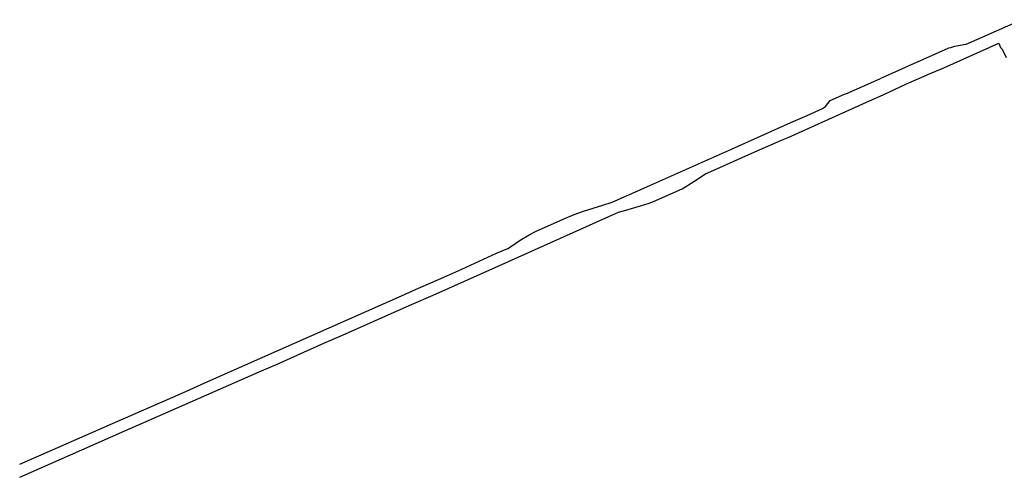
# Model space of a CAD drawing. Extents: x 148869 to 161638, y 453607 to 469810.
# Tile 805 of 1056: x 159094.36 to 159100.38, y 459827.5 to 459830.3. Entities that reach past the tile are written whole.
import ezdxf

# ---------------------------------------------------------------- set-up
doc = ezdxf.new("R2010")
doc.units = 0
doc.layers.add('LKI_V01_KANTRIJWEG', color=252, linetype='CONTINUOUS')

msp = doc.modelspace()

# ---------------------------------------------------------------- linework, layer by layer
at = {"layer": 'LKI_V01_KANTRIJWEG'}
for p, q in [((159100.4833, 459830.299), (159100.2384, 459830.1902)), ((159100.4833, 459830.299), (159100.2384, 459830.1902)), ((159100.0467, 459830.1274), (159100.035, 459830.1236)), ((159100.0467, 459830.1274), (159100.035, 459830.1236)), ((159100.3535, 459830.1285), (159100.3603, 459830.1202)), ((159100.3535, 459830.1285), (159100.3603, 459830.1202)), ((159100.3603, 459830.1202), (159100.3753, 459830.095)), ((159100.3603, 459830.1202), (159100.3753, 459830.095)), ((159100.3753, 459830.095), (159100.3884, 459830.0671)), ((159100.3753, 459830.095), (159100.3884, 459830.0671)), ((159099.8292, 459830.0327), (159099.6288, 459829.9431)), ((159099.8292, 459830.0327), (159099.6288, 459829.9431)), ((159099.8386, 459830.0369), (159099.8292, 459830.0327)), ((159099.8386, 459830.0369), (159099.8292, 459830.0327)), ((159099.6288, 459829.9431), (159099.6181, 459829.9384)), ((159099.6288, 459829.9431), (159099.6181, 459829.9384)), ((159099.3119, 459829.8043), (159099.3988, 459829.8421)), ((159099.3119, 459829.8043), (159099.3988, 459829.8421)), ((159099.3988, 459829.8421), (159099.407, 459829.8457)), ((159099.3988, 459829.8421), (159099.407, 459829.8457)), ((159099.0697, 459829.6698), (159099.1706, 459829.7114)), ((159099.0697, 459829.6698), (159099.1706, 459829.7114)), ((159098.7071, 459829.5071), (159099.0697, 459829.6698)), ((159098.7071, 459829.5071), (159099.0697, 459829.6698)), ((159098.2305, 459829.2931), (159098.6171, 459829.4661)), ((159098.2305, 459829.2931), (159098.6171, 459829.4661)), ((159098.5626, 459829.3614), (159098.8503, 459829.4897)), ((159098.5626, 459829.3614), (159098.8503, 459829.4897)), ((159098.6171, 459829.4661), (159098.7071, 459829.5071)), ((159098.6171, 459829.4661), (159098.7071, 459829.5071)), ((159098.1349, 459829.2508), (159098.2305, 459829.2931)), ((159098.1349, 459829.2508), (159098.2305, 459829.2931)), ((159098.2318, 459829.1862), (159098.4057, 459829.2637)), ((159098.2318, 459829.1862), (159098.4057, 459829.2637)), ((159097.5326, 459829.0122), (159097.6935, 459829.083)), ((159097.5326, 459829.0122), (159097.6935, 459829.083)), ((159097.0578, 459828.7722), (159097.2708, 459828.869)), ((159097.0578, 459828.7722), (159097.2708, 459828.869)), ((159096.9482, 459828.7237), (159097.0578, 459828.7722)), ((159096.9482, 459828.7237), (159097.0578, 459828.7722)), ((159096.776, 459828.6468), (159096.9482, 459828.7237)), ((159096.776, 459828.6468), (159096.9482, 459828.7237)), ((159095.4875, 459828.0755), (159096.689, 459828.6087)), ((159095.4875, 459828.0755), (159096.689, 459828.6087)), ((159096.689, 459828.6087), (159096.776, 459828.6468)), ((159096.689, 459828.6087), (159096.776, 459828.6468)), ((159096.7514, 459828.5562), (159096.8826, 459828.613)), ((159096.7514, 459828.5562), (159096.8826, 459828.613)), ((159096.315, 459828.3613), (159096.7514, 459828.5562)), ((159096.315, 459828.3613), (159096.7514, 459828.5562)), ((159095.9296, 459828.1911), (159096.2156, 459828.3188)), ((159095.9296, 459828.1911), (159096.2156, 459828.3188)), ((159096.2156, 459828.3188), (159096.315, 459828.3613)), ((159096.2156, 459828.3188), (159096.315, 459828.3613)), ((159095.819, 459828.1424), (159095.9296, 459828.1911)), ((159095.819, 459828.1424), (159095.9296, 459828.1911)), ((159095.3746, 459828.0254), (159095.4875, 459828.0755)), ((159095.3746, 459828.0254), (159095.4875, 459828.0755)), ((159095.2588, 459827.9745), (159095.3746, 459828.0254)), ((159095.2588, 459827.9745), (159095.3746, 459828.0254)), ((159094.7361, 459827.6661), (159094.9989, 459827.782)), ((159094.7361, 459827.6661), (159094.9989, 459827.782))]:
    msp.add_line(p, q, dxfattribs=at)
for points in [[(159100.2384, 459830.1902), (159100.1405, 459830.1467), (159100.0716, 459830.1339), (159100.0524, 459830.1292), (159100.0467, 459830.1274)], [(159100.2384, 459830.1902), (159100.1405, 459830.1467), (159100.0716, 459830.1339), (159100.0524, 459830.1292), (159100.0467, 459830.1274)], [(159099.0538, 459829.5777), (159099.5515, 459829.8019), (159099.6346, 459829.8397), (159099.7783, 459829.9061), (159099.9328, 459829.9745), (159100.0063, 459830.0034), (159100.3418, 459830.1552), (159100.3535, 459830.1285)], [(159099.0538, 459829.5777), (159099.5515, 459829.8019), (159099.6346, 459829.8397), (159099.7783, 459829.9061), (159099.9328, 459829.9745), (159100.0063, 459830.0034), (159100.3418, 459830.1552), (159100.3535, 459830.1285)], [(159100.035, 459830.1236), (159100.0315, 459830.1225), (159099.8386, 459830.0369)], [(159100.035, 459830.1236), (159100.0315, 459830.1225), (159099.8386, 459830.0369)], [(159099.407, 459829.8457), (159099.5598, 459829.9123), (159099.6181, 459829.9384)], [(159099.407, 459829.8457), (159099.5598, 459829.9123), (159099.6181, 459829.9384)], [(159099.1706, 459829.7114), (159099.264, 459829.7553), (159099.2818, 459829.7672), (159099.3119, 459829.8043)], [(159099.1706, 459829.7114), (159099.264, 459829.7553), (159099.2818, 459829.7672), (159099.3119, 459829.8043)], [(159098.8503, 459829.4897), (159099.0142, 459829.5619), (159099.0538, 459829.5777)], [(159098.8503, 459829.4897), (159099.0142, 459829.5619), (159099.0538, 459829.5777)], [(159098.4057, 459829.2637), (159098.4781, 459829.3076), (159098.5491, 459829.3544), (159098.5626, 459829.3614)], [(159098.4057, 459829.2637), (159098.4781, 459829.3076), (159098.5491, 459829.3544), (159098.5626, 459829.3614)], [(159097.6935, 459829.083), (159097.745, 459829.1054), (159097.802, 459829.1276), (159097.9201, 459829.1628), (159097.9777, 459829.1811), (159098.1349, 459829.2508)], [(159097.6935, 459829.083), (159097.745, 459829.1054), (159097.802, 459829.1276), (159097.9201, 459829.1628), (159097.9777, 459829.1811), (159098.1349, 459829.2508)], [(159096.8826, 459828.613), (159097.2843, 459828.7917), (159098.0178, 459829.1213), (159098.0626, 459829.1328), (159098.1511, 459829.1585), (159098.2036, 459829.1759), (159098.2318, 459829.1862)], [(159096.8826, 459828.613), (159097.2843, 459828.7917), (159098.0178, 459829.1213), (159098.0626, 459829.1328), (159098.1511, 459829.1585), (159098.2036, 459829.1759), (159098.2318, 459829.1862)], [(159097.3635, 459828.9125), (159097.416, 459828.9486), (159097.4702, 459828.9825), (159097.5097, 459829.0027), (159097.5326, 459829.0122)], [(159097.3635, 459828.9125), (159097.416, 459828.9486), (159097.4702, 459828.9825), (159097.5097, 459829.0027), (159097.5326, 459829.0122)], [(159097.2708, 459828.869), (159097.3395, 459828.899), (159097.3635, 459828.9125)], [(159097.2708, 459828.869), (159097.3395, 459828.899), (159097.3635, 459828.9125)], [(159094.9989, 459827.782), (159095.3146, 459827.9203), (159095.819, 459828.1424)], [(159094.9989, 459827.782), (159095.3146, 459827.9203), (159095.819, 459828.1424)], [(159094.3551, 459827.5779), (159094.9547, 459827.8421), (159095.2588, 459827.9745)], [(159094.3551, 459827.5779), (159094.9547, 459827.8421), (159095.2588, 459827.9745)], [(159094.3551, 459827.4974), (159094.7361, 459827.6661)], [(159094.3551, 459827.4974), (159094.7361, 459827.6661)]]:
    msp.add_lwpolyline(points, dxfattribs=at)

doc.saveas('drawing.dxf')
